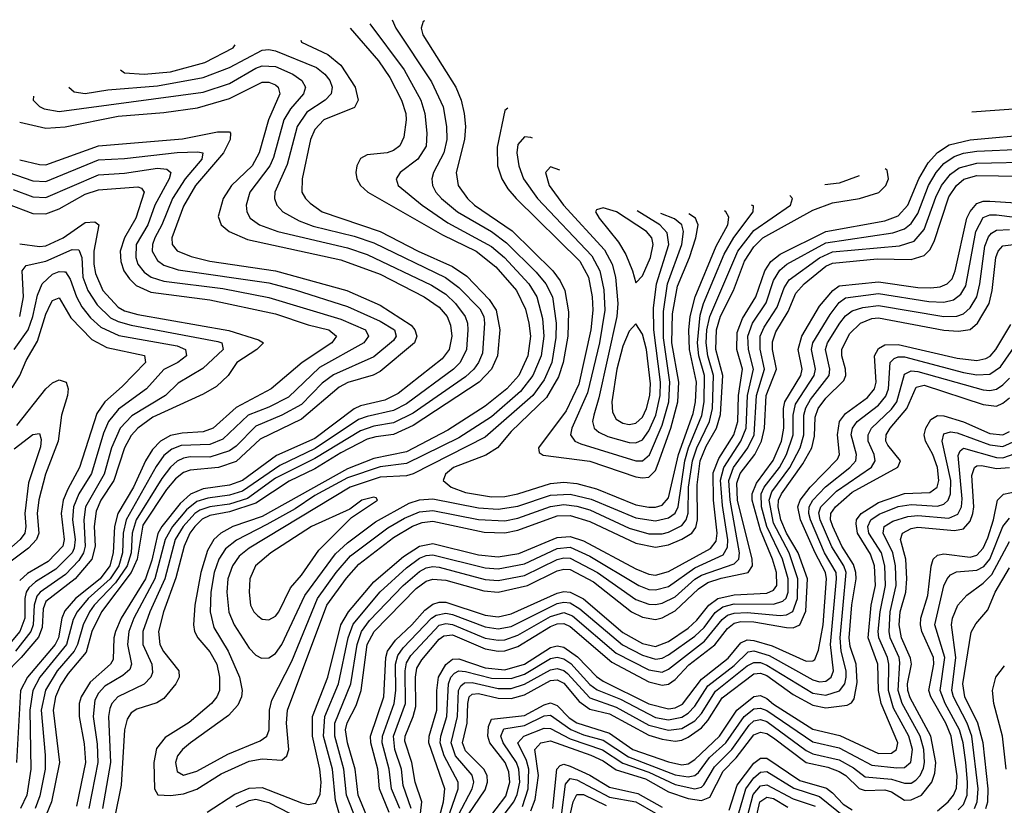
# Model space of a CAD drawing. Header units: inches. Extents: x 501365 to 657855, y 482276 to 547543.
# Tile 526 of 656: x 574270 to 577274, y 543880 to 546276. Entities that reach past the tile are written whole.
import ezdxf

# ---------------------------------------------------------------- set-up
doc = ezdxf.new("R2010")
doc.units = ezdxf.units.IN
doc.header["$MEASUREMENT"] = 0
doc.layers.add('A5574', color=7, linetype='Continuous')

msp = doc.modelspace()

# ---------------------------------------------------------------- linework, layer by layer
at = {"layer": 'A5574', "color": 5}
for points, elevation in [([(575338.2, 546263.2), (575442.6, 546122.6), (575494.3, 546030), (575506.2, 545990), (575512.4, 545930), (575509.7, 545890), (575484.4, 545850), (575430.8, 545810), (575418.9, 545790), (575424.8, 545770), (575498, 545710), (575576.3, 545656.3), (575710, 545584), (575749, 545550), (575823.4, 545470), (575847.3, 545430), (575864.7, 545364.7), (575868.8, 545310), (575861, 545250), (575835.8, 545190), (575798, 545142), (575710, 545064.4), (575610, 545000.7), (575450, 544922), (575370, 544911.8), (575270, 544878.1), (575170, 544824.7), (575110, 544783.8), (575024.4, 544735.6), (574931.4, 544688.6), (574898.2, 544661.8), (574877.9, 544630), (574863.6, 544590), (574853.2, 544530), (574851.1, 544470), (574862.1, 544422.1), (574906.1, 544350), (574940.3, 544270), (574948.6, 544230), (574946.8, 544210), (574935.4, 544184.6), (574906.8, 544153.2), (574791.2, 544070), (574767, 544050), (574751.6, 544030), (574745, 544010), (574750, 543982.7), (574770, 543971.8), (574810, 543984), (574904.8, 544035.2), (575003.7, 544076.3), (575023.6, 544090), (575031, 544110), (575031.9, 544170), (575039.4, 544200.6), (575100.8, 544319.2), (575178.4, 544510), (575235.4, 544590), (575279.7, 544640.3), (575393.7, 544726.3), (575444.2, 544755.8), (575490, 544774.6), (575530, 544779.1), (575670, 544751.3), (575750, 544746.9), (575790, 544755.7), (575890, 544790.5), (575930, 544797.2), (575970, 544792), (576010, 544780.3), (576130, 544724.5), (576190, 544707.3), (576230, 544707.9), (576250, 544712.7), (576290, 544733.1), (576303.1, 544750), (576309.4, 544770.6), (576311, 544850), (576322.4, 544930), (576335.7, 544970), (576374.4, 545050), (576383.5, 545090), (576387.1, 545190), (576369.7, 545250), (576364.3, 545290), (576366.4, 545330), (576375.2, 545370), (576461.3, 545570), (576510, 545632.3), (576621.4, 545710), (576628.1, 545730), (576619.9, 545739.1)], 4340), ([(575406.2, 546275.7), (575418.1, 546250), (575526, 546086), (575561.7, 546010), (575572.7, 545950), (575573.7, 545910), (575563.6, 545870), (575532.7, 545810), (575527.2, 545790), (575529.7, 545770), (575539.3, 545750), (575557.2, 545730), (575605.4, 545690), (575709.6, 545629.6), (575755.6, 545595.6), (575846, 545506), (575875.4, 545470), (575895.1, 545430), (575907.3, 545350), (575905.9, 545305.9), (575893.6, 545230), (575870, 545177.3), (575835.2, 545130), (575690, 545001.9), (575470, 544891), (575450, 544884.6), (575370, 544880.4), (575278.5, 544850), (574970, 544663.5), (574940.1, 544639.9), (574919.5, 544610), (574905.4, 544570), (574901.8, 544530), (574908.2, 544468.2), (574924.8, 544430), (574970, 544359.2), (574990, 544337.6), (575008, 544328), (575030, 544328.9), (575050, 544342.1), (575070, 544370.1), (575140.3, 544519.7), (575233.3, 544646.7), (575270, 544680), (575355.9, 544744.1), (575458.4, 544801.6), (575490, 544811), (575530, 544814.4), (575670, 544786.7), (575730, 544782.3), (575790, 544792.1), (575890, 544825.1), (575950, 544828.7), (576013.8, 544813.8), (576150, 544756), (576210, 544747.1), (576250, 544756.1), (576269.8, 544770.2), (576279, 544790), (576299, 544930), (576311, 544970), (576351.5, 545068.5), (576358.8, 545110), (576359.6, 545190), (576342.5, 545250), (576337.7, 545290), (576345.9, 545374.1), (576356.7, 545410), (576419.1, 545560.9), (576448.9, 545611.1), (576507.5, 545690), (576508.4, 545708.4), (576502.8, 545709.7)], 4360), ([(575505, 546272.2), (575501.5, 546270), (575494.5, 546250), (575500.1, 546230), (575600.4, 546070), (575617.1, 546030), (575626.4, 545990), (575630.6, 545950), (575627.4, 545910), (575601.5, 545810), (575607.8, 545770), (575636.5, 545730), (575657.5, 545710), (575772.2, 545632.2), (575897.1, 545510), (575919.5, 545479.5), (575933.7, 545450), (575944.5, 545384.5), (575941.9, 545310), (575928.2, 545230), (575913.5, 545186.5), (575876.9, 545123.1), (575770, 545019.5), (575728.2, 544970), (575692, 544948), (575593.6, 544910), (575569.1, 544890), (575562.4, 544870), (575586.3, 544850), (575630, 544834.1), (575710, 544820.2), (575750, 544821.8), (575790, 544829.5), (575890, 544861.2), (575930, 544864.7), (575970, 544861.2), (576030, 544844.6), (576150, 544796.4), (576190, 544788.4), (576210, 544789), (576230, 544795), (576250, 544816.9), (576280.5, 544950), (576325, 545075.1), (576332, 545110), (576334.6, 545170), (576313.1, 545270), (576311.5, 545328.5), (576316, 545370), (576331.3, 545430), (576395.2, 545584.8), (576430.6, 545650), (576433.9, 545673.9), (576424.3, 545690), (576420, 545692.7)], 4380), ([(575278.1, 546250), (575364.7, 546150), (575399.2, 546099.2), (575434.8, 546030), (575447.7, 545990), (575449.5, 545970), (575442.1, 545917.9), (575429.4, 545890.6), (575410, 545876.4), (575391.5, 545870), (575330, 545863.2), (575310, 545852.8), (575298.2, 545830), (575295.2, 545810), (575298.8, 545790), (575310.1, 545770), (575331.8, 545750), (575559.5, 545619.5), (575662.5, 545570), (575722.4, 545522.4), (575785.7, 545450), (575812.8, 545392.8), (575823.8, 545350), (575828.1, 545310), (575820.2, 545250), (575793.1, 545190), (575756.3, 545150), (575690, 545096.5), (575576.5, 545023.5), (575450, 544957.7), (575350, 544937), (575270, 544906.1), (575010, 544760.5), (574919.9, 544730), (574883.6, 544710), (574862.3, 544690), (574843.3, 544656.7), (574822.2, 544590), (574804.2, 544490), (574800.3, 544430), (574803.6, 544410), (574813.5, 544390), (574850, 544347.2), (574871.6, 544310), (574880.1, 544270), (574879.6, 544230), (574871.6, 544210), (574855.7, 544190), (574787.4, 544132.6), (574714.1, 544085.9), (574687.7, 544052.3), (574679.2, 544010), (574681.5, 543930), (574691.7, 543911.7), (574730, 543909.1), (574770, 543914.8), (574810, 543928.7), (574884.9, 543975.1), (574970, 544014.1), (575010, 544020.8), (575070, 544017.2), (575085.2, 544030), (575090.7, 544050), (575084.3, 544130), (575086.6, 544170), (575206.7, 544490), (575267.2, 544572.8), (575305, 544615), (575410, 544696.5), (575468.8, 544731.2), (575497.7, 544742.3), (575530, 544745.7), (575687.4, 544712.6), (575750, 544710.9), (575790, 544718.9), (575910, 544762.9), (575950, 544763.6), (576010, 544745.6), (576150, 544679.4), (576210, 544667.3), (576250, 544673.8), (576290, 544690.8), (576320.5, 544710), (576332.8, 544727.2), (576337.8, 544750), (576336.7, 544856.7), (576346.2, 544930), (576364.9, 544975.1), (576395.9, 545030), (576408.6, 545071.4), (576415, 545190), (576394.4, 545270), (576395.6, 545330), (576408.1, 545371.9), (576447.7, 545450), (576481, 545539), (576510, 545583.3), (576537.5, 545610), (576690, 545694.6), (576750, 545717.4), (576832.3, 545730), (576891.4, 545748.6), (576913.1, 545770), (576920.6, 545790), (576916.7, 545816.7), (576910.3, 545821)], 4320), ([(575127.9, 546213.4), (575130, 546207.2), (575210, 546169.8), (575250, 546137.4), (575293.9, 546070), (575302.3, 546030), (575291.7, 546008.3), (575198.2, 545970), (575170, 545940.5), (575157.6, 545910), (575132, 545790), (575131, 545750), (575141.9, 545730), (575155.9, 545715.9), (575192.7, 545690), (575370, 545629.8), (575485.7, 545570), (575590, 545522.5), (575633.9, 545493.9), (575702.6, 545422.6), (575724.2, 545390), (575735.3, 545330), (575728.1, 545250), (575709.8, 545210), (575671.8, 545170), (575470, 545037.7), (575410, 545011), (575356.1, 545003.9), (575330, 544995.9), (575250, 544955.1), (575170, 544905.4), (575091.7, 544868.3), (574990, 544801.2), (574910, 544774.8), (574850, 544763), (574827.2, 544752.8), (574804.4, 544730), (574789.3, 544710), (574771.6, 544670), (574746.3, 544573.7), (574708.5, 544470), (574693.3, 544410), (574697.9, 544370), (574709.1, 544349.1), (574755.4, 544290), (574756.9, 544270), (574746.6, 544250), (574710, 544205.7), (574688.4, 544191.6), (574626.9, 544173), (574610, 544161.1), (574597.8, 544142.2), (574589.8, 544110), (574579.2, 543940.8), (574559.4, 543840.6)], 4280), ([(574419.9, 546069.6), (574436.2, 546056.2), (574470, 546051.1), (574538.6, 546061.4), (574690, 546074.1), (574830, 546099.2), (574910, 546129.6), (575010, 546183.1), (575030, 546185), (575050, 546180.4), (575175.9, 546130), (575201.3, 546110), (575215.9, 546090), (575223.2, 546070), (575220.7, 546050), (575201.7, 546030), (575146.5, 545993.5), (575116.4, 545950), (575086.4, 545833.6), (575048.9, 545750), (575047.8, 545730), (575054.8, 545710), (575073.1, 545690), (575122.2, 545662.2), (575165.8, 545645.8), (575290, 545615.3), (575350, 545595.1), (575569.1, 545489.1), (575610, 545458.6), (575673.5, 545393.5), (575685.9, 545370), (575688.4, 545350), (575681.8, 545258.2), (575670.3, 545230), (575655.4, 545210), (575630, 545186.6), (575470, 545075.2), (575410, 545045.7), (575350, 545036), (575310, 545021.6), (575170, 544936.9), (575050, 544876.9), (574964.6, 544815.4), (574910, 544797.6), (574850, 544790), (574819.9, 544780.1), (574804.8, 544770), (574768.4, 544730), (574744.4, 544690), (574712.7, 544570), (574666.7, 544470), (574646, 544410), (574645.2, 544370), (574673.1, 544310), (574675.7, 544284.3), (574670, 544270), (574650, 544249.1), (574569.2, 544210), (574551.2, 544190), (574544.9, 544175.1), (574541.2, 544150), (574546.8, 544010), (574522.7, 543870)], 4260), ([(574577.1, 546122.8), (574590, 546114.1), (574650, 546109.6), (574730, 546116.7), (574835.1, 546144.9), (574921.4, 546190), (574927.8, 546198.7)], 4280), ([(574311.7, 546042.5), (574311, 546030), (574330, 546011.4), (574344.2, 546004.2), (574390, 545995.8), (574830, 546054.5), (574910, 546081.6), (574990, 546128), (575010, 546135.1), (575050, 546132.7), (575103.6, 546110), (575131, 546090), (575142.1, 546070), (575136.1, 546050), (575095.8, 546004.2), (575075.8, 545970), (575044.5, 545855.5), (575033.4, 545830), (574971.9, 545750), (574961.1, 545710), (574962.8, 545690), (574973.4, 545670), (575002, 545650), (575058, 545630), (575270, 545579.4), (575330, 545560), (575526.3, 545466.3), (575570, 545438.8), (575599.9, 545410), (575628.9, 545370), (575636.4, 545350), (575637.5, 545330), (575632.8, 545270), (575613.6, 545230), (575593.2, 545210), (575450, 545104.4), (575410, 545083.6), (575330, 545065.9), (575304.2, 545055.8), (575171.8, 544968.2), (575063.8, 544916.2), (574950, 544838), (574910, 544825.2), (574843.9, 544816.1), (574810, 544805.7), (574779.1, 544780.9), (574735.9, 544730), (574713.6, 544690), (574682.6, 544570), (574618.6, 544450), (574602.6, 544410), (574599.3, 544370), (574611.6, 544310), (574605.9, 544294.1), (574584.4, 544275.6), (574530, 544243.2), (574510, 544221.6), (574499.7, 544200.3), (574494.5, 544150), (574506.5, 544066.5), (574508.5, 544010), (574481.4, 543870)], 4240), ([(574270, 545963.3), (574350, 545944.6), (574409.2, 545949.2), (574570, 545981.4), (574710, 545992.9), (574812.7, 546007.3), (574910, 546035.3), (575010, 546084.7), (575030, 546084.7), (575050, 546076.7), (575058.3, 546070), (575063.9, 546050), (575029.1, 545970), (575000.6, 545870), (574978.8, 545830), (574916.2, 545770), (574891, 545730), (574875.5, 545675.5), (574884.6, 545650), (574909.5, 545630), (574965.1, 545605.1), (575250, 545543.4), (575370, 545499.9), (575504.3, 545430), (575550, 545399.1), (575574.5, 545370), (575584.3, 545344.3), (575588.9, 545310), (575580.2, 545270), (575558.9, 545241.1), (575424.8, 545135.2), (575384.3, 545115.7), (575310, 545097.8), (575290, 545088.9), (575170, 544998.7), (575054, 544946), (574950, 544869.8), (574910, 544855.6), (574830, 544844.5), (574791.1, 544828.9), (574759.6, 544800.4), (574703.5, 544730), (574691.4, 544708.6), (574672.9, 544627.1), (574653.4, 544570), (574579.7, 544450), (574562, 544410), (574557.3, 544390), (574555.3, 544324.7), (574547.5, 544310), (574484.6, 544255.3), (574457.4, 544210), (574451.7, 544190), (574451.1, 544150), (574467.2, 544067.2), (574471, 544010), (574442.9, 543877.1)], 4220), ([(577174.5, 545994.3), (577330, 546006.4), (577390, 546025.9), (577483.9, 546080.3)], 4320), ([(575759.7, 546006.4), (575750, 545998.9), (575727.1, 545887.1), (575728.1, 545830), (575740.9, 545790), (575759.4, 545759.4), (575785.2, 545730), (575978.8, 545538.8), (576005.2, 545490), (576016.8, 545430), (576018.4, 545390), (576012.4, 545330), (575975.7, 545164.3), (575937, 545083), (575852.5, 544970), (575855.2, 544955.2), (575867.6, 544947.6), (576010, 544929.6), (576150, 544881.7), (576170, 544877.9), (576190, 544880.9), (576210, 544901.2), (576218.4, 544921.6), (576256.7, 545030), (576278, 545110), (576280.8, 545170), (576260, 545290), (576261.6, 545378.4), (576276.9, 545463.1), (576313.9, 545550), (576332.9, 545610), (576340.2, 545650), (576337.4, 545657.4), (576331.6, 545670), (576311.3, 545683.1)], 4420), ([(574270, 545848.2), (574330, 545833.6), (574350, 545833.5), (574510, 545890.6), (574767.2, 545912.8), (574873.9, 545933.9), (574910, 545933.6), (574913.4, 545930), (574912.3, 545910), (574892.3, 545870), (574806.1, 545770), (574770, 545707.1), (574733.9, 545610), (574735, 545590), (574750, 545570.6), (574793.3, 545553.3), (574850, 545539.5), (575050, 545509.3), (575268, 545450), (575370, 545405), (575463.9, 545343.9), (575475.9, 545330), (575481.7, 545310), (575474.2, 545290), (575370, 545202.6), (575348.6, 545191.4), (575271.3, 545168.7), (575245, 545155), (575130, 545057.2), (575003.2, 544996.8), (574930, 544928.2), (574876.3, 544910), (574790, 544901.8), (574770, 544894.3), (574745, 544875.1), (574717.7, 544842.3), (574645.8, 544734.2), (574628.7, 544630), (574610.4, 544589.6), (574520, 544470), (574490.2, 544410), (574473, 544347), (574418, 544282), (574394.4, 544245.6), (574378.8, 544210), (574371.7, 544170), (574391.1, 544010), (574366.8, 543890), (574350.7, 543850)], 4180), ([(574841.7, 543858.3), (574926.3, 543913.7), (574970, 543932.2), (575010, 543933.9), (575130, 543887.2), (575150, 543882.3), (575173.6, 543886.4), (575186.5, 543913.5), (575189.7, 543950.3), (575185.8, 543990), (575163.1, 544090), (575163.6, 544150), (575210, 544270), (575250.3, 544430), (575273.1, 544470), (575350, 544561.4), (575441.2, 544638.8), (575490, 544669.7), (575530, 544678.2), (575670, 544644), (575730, 544637.7), (575792.7, 544647.3), (575910, 544696.8), (575950, 544699.6), (575990, 544685.8), (576150, 544601.3), (576190, 544585), (576210, 544581.8), (576250, 544592.2), (576377.5, 544662.5), (576395.1, 544684.9), (576398.5, 544710), (576387, 544810), (576386.2, 544893.8), (576402.7, 544937.3), (576448.8, 545010), (576461.1, 545050), (576463.4, 545130), (576475.3, 545210), (576458, 545270), (576458.8, 545321.2), (576475.2, 545364.8), (576516, 545430), (576543.2, 545510), (576562.1, 545537.9), (576590, 545560.9), (576730, 545630), (576910, 545662), (576950, 545677.7), (576979.7, 545710), (577012.9, 545790), (577041.3, 545838.7), (577070, 545870.8), (577105.9, 545894.1), (577170, 545909.5), (577372, 545928)], 4280), ([(575810, 545918), (575790, 545894.8), (575786.4, 545870), (575792.5, 545830), (575807, 545790), (575849.8, 545730), (576015.9, 545555.9), (576040.1, 545510), (576052.2, 545452.2), (576054.9, 545390), (576039.4, 545290), (576002.7, 545137.3), (575954.2, 545030), (575950.9, 545010), (575964.1, 544990), (575982.1, 544982.1), (576150, 544929.8), (576170, 544930.7), (576191.4, 544948.6), (576230, 545038.6), (576250.1, 545110), (576253.6, 545170), (576234.2, 545305.8), (576234.1, 545385.9), (576246.5, 545470), (576290.4, 545590.4), (576295.7, 545630), (576290.2, 545650), (576268.1, 545668.1), (576226.2, 545685)], 4440), ([(575834.5, 545914.1), (575830, 545916.4), (575810, 545918)], 4440), ([(574210, 545819.3), (574310, 545784.5), (574350, 545782.6), (574510, 545848), (574590, 545852.2), (574750, 545870.4), (574813.1, 545873.1), (574828.8, 545870), (574825.6, 545850), (574774.9, 545790), (574736, 545730), (574704, 545650), (574682.2, 545610), (574674.7, 545590), (574674.1, 545570), (574690, 545541.5), (574710, 545527.4), (574753, 545513), (575030, 545473.3), (575110, 545452.2), (575270, 545400.6), (575370, 545356), (575413.3, 545330), (575419, 545310), (575410, 545297.7), (575350, 545247.1), (575227.2, 545192.8), (575192.9, 545167.1), (575130, 545101.8), (575070, 545069.5), (574990, 545035.9), (574930, 544974.6), (574910, 544960.6), (574850, 544941.1), (574790, 544942), (574770, 544938.1), (574750, 544928.7), (574730, 544911.3), (574703.6, 544876.4), (574625.1, 544750), (574613.4, 544710), (574610.4, 544650), (574597.9, 544610), (574562.2, 544557.8), (574497, 544490), (574483.4, 544470), (574463.3, 544430), (574446.3, 544370), (574436.2, 544350), (574384, 544290), (574348.9, 544231.1), (574335.4, 544170), (574347.8, 544032.2), (574347.3, 543990), (574331.4, 543908.6), (574317.2, 543870)], 4160), ([(575251.9, 543830), (575233.7, 543893.7), (575224.1, 543990), (575197.3, 544090), (575200.7, 544150), (575242.5, 544250), (575271.8, 544390), (575287.7, 544432.3), (575370, 544531.1), (575450, 544604.3), (575490, 544632.9), (575510, 544641.5), (575530, 544643.8), (575690, 544603.4), (575730, 544600.7), (575810, 544616.3), (575910, 544663.1), (575950, 544666.5), (576010, 544639.5), (576159.1, 544550), (576190, 544538.2), (576210, 544536.9), (576250, 544547.4), (576330, 544604.3), (576416.8, 544643.2), (576430, 544667.1), (576430.3, 544689.7), (576414.4, 544794.4), (576408.3, 544871.7), (576417.9, 544910), (576470.1, 544990), (576486.4, 545030), (576490.4, 545130), (576508.5, 545210), (576493.1, 545270), (576491.3, 545310), (576506, 545350), (576547.7, 545412.3), (576570, 545480.1), (576588.7, 545511.3), (576610.3, 545529.7), (576730, 545595.2), (576934.1, 545625.9), (576970, 545638.1), (576990, 545654.4), (577010, 545684.3), (577042.8, 545770), (577066, 545810), (577090, 545837.3), (577121.6, 545858.4), (577150, 545868.5), (577190, 545874.7), (577330, 545880.7)], 4260), ([(575299.1, 543830), (575267.5, 543910), (575259.3, 543990), (575231.3, 544090), (575231.9, 544130), (575280.7, 544250), (575299.5, 544370), (575312.5, 544410), (575336.8, 544443.2), (575440.2, 544550), (575490, 544592.4), (575510, 544603.4), (575530, 544607.5), (575550, 544605.7), (575690, 544567.9), (575730, 544564.9), (575810, 544580.8), (575910, 544629.5), (575930, 544634.5), (575950, 544633.1), (576033, 544590), (576150, 544507.3), (576190, 544492.8), (576210, 544491.9), (576230, 544495.9), (576270, 544515.4), (576330, 544569.1), (576350, 544581.7), (576450, 544616.3), (576464.3, 544630), (576466.6, 544650), (576437.4, 544810), (576433.2, 544870), (576448.3, 544910), (576491.2, 544970), (576510.6, 545010), (576518.4, 545130), (576542.7, 545210), (576529.3, 545270.7), (576529.4, 545310), (576541.8, 545338.2), (576581, 545399), (576602.1, 545457.9), (576617.4, 545482.6), (576710.5, 545549.5), (576750, 545567.2), (576954, 545586), (576999.4, 545600.6), (577030, 545635.7), (577065.6, 545734.4), (577082.9, 545770), (577110, 545804.8), (577136.5, 545823.5), (577190, 545837.7), (577370, 545841.8)], 4240), ([(574250, 545758.2), (574310, 545735.2), (574350, 545733.5), (574510, 545802.4), (574590, 545807.7), (574690, 545823.4), (574719.4, 545819.4), (574730.9, 545810), (574725.9, 545790), (574682.2, 545710), (574661.1, 545650), (574625.6, 545590), (574623.9, 545550), (574630.9, 545530), (574650, 545505.3), (574670.8, 545490.8), (574710, 545478.5), (574890, 545455.4), (575030, 545428.9), (575250, 545362), (575325.5, 545330), (575334.5, 545310), (575319.9, 545290), (575185.1, 545214.9), (575090, 545124.7), (575030, 545094.4), (574967.1, 545070), (574890, 544996.6), (574850, 544980.1), (574762.8, 544977.2), (574734.1, 544965.9), (574710, 544946.7), (574686.6, 544913.4), (574594.6, 544750), (574585.8, 544710), (574584.1, 544650), (574572.6, 544610), (574546.1, 544570), (574478.6, 544510), (574445.2, 544470), (574433.3, 544446.7), (574412.4, 544370), (574331.6, 544270), (574310.6, 544230), (574300.9, 544170), (574304.3, 543990), (574291.8, 543910), (574272.5, 543870)], 4140), ([(575890, 545826.6), (575873.9, 545810), (575885.9, 545770), (575929.4, 545710), (576054.3, 545574.3), (576078.1, 545530), (576087.5, 545490), (576094.7, 545410), (576092, 545370), (576037.2, 545122.8), (576021.5, 545070), (576017.8, 545050), (576022.6, 545030), (576037.3, 545017.3), (576064.4, 545004.4), (576130, 544985.7), (576150, 544985.2), (576170, 544994.3), (576190, 545021.4), (576210.7, 545070), (576224.2, 545130), (576225, 545170), (576204.7, 545330), (576203.7, 545396.3), (576212.7, 545470), (576250.2, 545590), (576245.9, 545625.9), (576222.8, 545650), (576153.6, 545692.5)], 4460), ([(575917.5, 545817.2), (575890, 545826.6)], 4460), ([(575334.7, 543834.7), (575302.3, 543910), (575293.8, 543990), (575270.5, 544070), (575264.5, 544110), (575268.8, 544131.2), (575296.1, 544183.9), (575311.8, 544230), (575330.4, 544370), (575351, 544410), (575479.3, 544540.7), (575510, 544562.7), (575530, 544569.1), (575570, 544566.3), (575686.5, 544533.5), (575730, 544529.3), (575819.2, 544550), (575910, 544594.3), (575930, 544599.9), (575950, 544598.4), (576021.2, 544561.2), (576136.6, 544470), (576170, 544453.3), (576210, 544446.4), (576230, 544451.4), (576270, 544473), (576340.6, 544539.4), (576370, 544559.5), (576410, 544572.7), (576492.6, 544590), (576505.8, 544610), (576505, 544630), (576459.9, 544810), (576458, 544862), (576468.3, 544891.7), (576513.3, 544950), (576533.6, 544990), (576542.6, 545030), (576547.6, 545130), (576579, 545210), (576567.1, 545270), (576566.7, 545293.3), (576576.7, 545323.3), (576614.7, 545385.3), (576638.3, 545441.7), (576663.2, 545470), (576730, 545523.7), (576750, 545533.3), (576886, 545546), (576990, 545544.2), (577030, 545556.7), (577046.7, 545573.3), (577060.5, 545599.5), (577105, 545735), (577128.3, 545770), (577150.9, 545789.1), (577190, 545800.4), (577390, 545797)], 4220), ([(576831.7, 545799.9), (576770, 545777.2), (576726, 545771.7)], 4320), ([(574230, 545715), (574310, 545685), (574350, 545684), (574390, 545699.2), (574470, 545743.2), (574510, 545756.4), (574630, 545766.4), (574641.6, 545761.6), (574649.6, 545749.6), (574624, 545670), (574590, 545610), (574576.6, 545570), (574578.6, 545538.6), (574587.8, 545510), (574604.9, 545484.9), (574625.3, 545465.3), (574670, 545445), (574850, 545421.6), (575050, 545378.8), (575150, 545345), (575212.8, 545330), (575236.4, 545310), (575221.9, 545290), (575132, 545230), (575037.1, 545150), (574930, 545093.4), (574859.9, 545030), (574830, 545018.7), (574765.3, 545014.7), (574730, 545007.4), (574699.6, 544990), (574675, 544965), (574654.2, 544930), (574617.5, 544850), (574569.9, 544770), (574558.9, 544730), (574555.4, 544650), (574544.7, 544610), (574516, 544570), (574440.7, 544510), (574407.5, 544472.5), (574398.6, 544450), (574388.8, 544390), (574378.6, 544370), (574293.6, 544270), (574272.8, 544230), (574260, 544010)], 4120), ([(575397.4, 543857.4), (575368.2, 543930), (575363.2, 543990), (575341.2, 544070), (575340, 544090), (575380.6, 544210), (575387.2, 544330), (575392.2, 544350), (575416.4, 544383.6), (575466.9, 544430), (575505.7, 544474.3), (575530, 544492.7), (575550, 544498.9), (575570, 544498.8), (575690, 544459.9), (575730, 544454.1), (575770, 544463.2), (575910, 544526.3), (575930, 544531.4), (575950, 544529.9), (575990, 544509.1), (576110, 544406.2), (576170, 544373), (576210, 544364.4), (576250, 544379.3), (576310, 544419.9), (576336.2, 544443.8), (576372.7, 544490), (576399.9, 544510), (576450, 544521.9), (576550, 544526.6), (576570, 544535.5), (576580.1, 544550), (576579.3, 544590), (576567.3, 544630), (576530, 544718.4), (576504.9, 544810), (576504.9, 544830), (576517.6, 544862.4), (576568.4, 544931.6), (576594.3, 544990), (576601.3, 545030), (576600, 545090), (576604.3, 545110), (576652.8, 545190), (576656.9, 545210), (576645.5, 545270), (576656.8, 545310), (576710, 545401.5), (576750.4, 545449.6), (576770, 545464.4), (576890, 545476), (577010, 545458.7), (577050, 545457.6), (577078.7, 545461.3), (577099.9, 545470), (577114.5, 545485.5), (577124.4, 545510), (577159.4, 545670), (577170, 545691.2), (577190, 545714.9), (577210, 545722), (577230, 545722.3), (577310, 545717.3)], 4180), ([(575429.5, 543869.5), (575404.1, 543930), (575397.7, 543990), (575376.4, 544070), (575376.5, 544090), (575412.4, 544190), (575417.2, 544230), (575416.5, 544310), (575423.7, 544336.3), (575439.9, 544360.1), (575526.8, 544450), (575541, 544459), (575570, 544465.2), (575590, 544461.8), (575690, 544423.6), (575730, 544417.4), (575770, 544425.4), (575910, 544495.2), (575930, 544499.4), (575950, 544496.6), (575978.8, 544478.8), (576108.8, 544368.8), (576170, 544337.1), (576210, 544325.7), (576230, 544328.4), (576250, 544338.4), (576330, 544395.5), (576358.1, 544421.9), (576392.4, 544467.6), (576415, 544485), (576450, 544493.9), (576570, 544493), (576598.2, 544501.8), (576608.3, 544511.7), (576614.7, 544530), (576614.7, 544570), (576597.1, 544630), (576549.2, 544730), (576533.2, 544790), (576532.7, 544830), (576541.5, 544850), (576587.7, 544910), (576609.8, 544950), (576630, 545010), (576630, 545070), (576636.6, 545103.4), (576694.1, 545190), (576698.3, 545210), (576686.2, 545270), (576690.2, 545290), (576743, 545377), (576770, 545412.7), (576790, 545427.9), (576890, 545440.4), (577044, 545416), (577090, 545414.4), (577119.2, 545420.8), (577141.9, 545438.1), (577156.2, 545463.8), (577187, 545630), (577210, 545672.3), (577230, 545680.6), (577250, 545681), (577450, 545654.7)], 4160), ([(574270, 545592.4), (574330, 545583.5), (574350, 545585.6), (574403, 545610), (574470, 545657.5), (574499.1, 545659.1), (574511.7, 545650), (574496.6, 545570), (574496.3, 545530), (574501.5, 545501.5), (574523.9, 545450), (574570, 545399.3), (574590, 545387.8), (574630, 545376.6), (574907.6, 545327.6), (574998.9, 545298.9), (575013.6, 545290), (574993.4, 545270), (574932.9, 545230), (574905.7, 545190), (574870, 545156.7), (574830, 545133.9), (574676.6, 545063.4), (574630, 545030.2), (574610, 545007), (574589.6, 544970), (574556.8, 544870), (574517.7, 544810), (574503.2, 544776.8), (574497.6, 544730), (574500.2, 544670), (574489.9, 544630), (574439.2, 544570), (574350, 544501.1), (574341.5, 544478.5), (574338.6, 544421.4), (574327.4, 544392.6), (574275, 544330), (574222.2, 544277.8)], 4080), ([(575463.9, 543870), (575439.8, 543939.8), (575434.5, 543990), (575414.9, 544050), (575410.6, 544090), (575446.7, 544190), (575445.7, 544290), (575450, 544314), (575463.2, 544336.8), (575550, 544428.7), (575570, 544433.8), (575590, 544431.1), (575690, 544389.4), (575730, 544382.8), (575750, 544384.2), (575790, 544398.6), (575890, 544455.5), (575930, 544467.6), (575957, 544457), (576090, 544343.9), (576190, 544292.7), (576230, 544285.7), (576250, 544294.5), (576359.4, 544380.6), (576413.7, 544446.3), (576430, 544459.2), (576450, 544465.9), (576490, 544467.5), (576590, 544458.3), (576610, 544460), (576629.3, 544470.7), (576643.4, 544510), (576644.3, 544570), (576618, 544650), (576570, 544740.3), (576556.9, 544810), (576564.7, 544835.3), (576619.6, 544910), (576651, 544970), (576662, 545010), (576662.6, 545070), (576668.1, 545091.9), (576682.8, 545117.2), (576739.7, 545190), (576742.2, 545210), (576728.6, 545270), (576735, 545290), (576772.3, 545350), (576790, 545372.5), (576810, 545387.7), (576842.5, 545397.5), (576890, 545403.8), (577089.7, 545370.3), (577128.9, 545371.1), (577150, 545378.8), (577170, 545397.2), (577189.8, 545430.2), (577199.7, 545470), (577215.1, 545584.9), (577226.3, 545613.7), (577235.3, 545624.7), (577250, 545633.7), (577290, 545635.5)], 4140), ([(574270, 545370.1), (574282, 545430), (574277.9, 545510), (574290, 545526.3), (574350, 545538.9), (574430, 545575.1), (574450, 545573.4), (574459.2, 545550), (574463, 545490), (574478.3, 545450), (574506.3, 545406.3), (574546.7, 545366.7), (574570, 545355.1), (574610, 545344.1), (574874.4, 545294.4), (574886.7, 545290), (574890.5, 545270), (574828.3, 545211.7), (574753.3, 545166.7), (574714.9, 545130), (574612.6, 545067.4), (574576.6, 545030), (574549.7, 544970.3), (574527.9, 544890), (574471.1, 544790), (574465.2, 544750), (574470, 544670), (574465.1, 544650), (574450, 544626.2), (574410, 544583.6), (574332.5, 544530), (574322.3, 544517.7), (574313.8, 544490), (574311.5, 544430), (574303.9, 544410), (574257.1, 544350)], 4060), ([(575487.4, 543810), (575497.2, 543890), (575476.6, 543950), (575466.3, 544010), (575445.2, 544074.8), (575445.9, 544090), (575470.7, 544150), (575478.7, 544181.3), (575477.9, 544270), (575482.1, 544297.9), (575497, 544323), (575550, 544386.6), (575563.6, 544396.4), (575590, 544399.3), (575690, 544357.2), (575730, 544350), (575750, 544351), (575790, 544363.7), (575890, 544424.8), (575910, 544433), (575930, 544434), (575950, 544424.6), (576076.6, 544316.6), (576190, 544256.3), (576230, 544245.8), (576250, 544248.6), (576270, 544263.5), (576311.9, 544308.1), (576390.7, 544369.3), (576430, 544419.2), (576450, 544435.2), (576470, 544440.2), (576510, 544439.4), (576610, 544421.5), (576630, 544421.3), (576650, 544430.4), (576668.3, 544471.7), (576673.3, 544570), (576645.1, 544650), (576609.9, 544710.1), (576592.6, 544750), (576584, 544790), (576585.3, 544810), (576594.2, 544830), (576659.3, 544920.7), (576686.8, 544970), (576694.5, 545005.5), (576696.6, 545063.4), (576705.8, 545090), (576730, 545120.9), (576784.9, 545175.1), (576791, 545190), (576789.7, 545210), (576778.5, 545250), (576778.6, 545270), (576802.1, 545317.9), (576834.9, 545350), (576870, 545364.8), (576890, 545366.5), (577090, 545328.4), (577134.5, 545325.5), (577170, 545331.3), (577192.5, 545350), (577227.6, 545410), (577236.9, 545450), (577248.1, 545550), (577255.7, 545570), (577270, 545586.2), (577310, 545591.1)], 4120), ([(574253.5, 545270), (574296.1, 545330), (574310, 545370), (574324, 545436), (574338.4, 545470), (574370, 545499.4), (574390, 545507.4), (574406.9, 545506.9), (574410, 545506.3), (574424.4, 545484.4), (574443.6, 545430), (574459.7, 545399.7), (574486.1, 545366.1), (574517.8, 545337.8), (574572.9, 545312.9), (574750, 545281.3), (574776.3, 545270), (574779.4, 545250), (574752, 545230), (574710, 545209.3), (574657.2, 545150), (574571.9, 545088.1), (574541.2, 545050), (574525.8, 545014.2), (574488.7, 544891.3), (574450.7, 544829.3), (574434.4, 544790), (574431.1, 544750), (574439.4, 544690), (574435.9, 544664.1), (574429.6, 544650), (574380.1, 544599.9), (574318.6, 544561.4), (574297.4, 544542.6), (574289.7, 544530), (574285.6, 544510), (574286.1, 544450), (574270.9, 544410), (574234, 544366)], 4040), ([(574246.8, 545153.2), (574270.6, 545190), (574290, 545235.9), (574324.8, 545295.2), (574350, 545377.7), (574364.8, 545410), (574370, 545419.1), (574390, 545426.9), (574426.1, 545366.1), (574490, 545300.7), (574536, 545276), (574651, 545251), (574653.4, 545230), (574583, 545157), (574529.9, 545110.1), (574505.3, 545074.7), (574452.8, 544910), (574416.4, 544843.6), (574402.9, 544810), (574396.1, 544770), (574406.1, 544690), (574401.3, 544670), (574356.6, 544623.4), (574293.9, 544586.1), (574270, 544565.4)], 4020), ([(575541.6, 543810), (575563.2, 543890), (575567.2, 543930), (575518.6, 544070), (575519.6, 544090), (575543.1, 544170), (575542.8, 544230), (575547.8, 544270), (575570, 544309.2), (575590, 544325.5), (575610, 544326.1), (575690, 544298.7), (575750, 544292.6), (575810, 544310), (575890, 544361.3), (575910, 544366.3), (575930, 544362.3), (575972.2, 544332.2), (576030, 544272.8), (576050, 544258.2), (576190, 544189), (576250, 544173.4), (576270, 544176.4), (576292.3, 544187.7), (576350, 544264.2), (576431.7, 544328.3), (576470, 544374.9), (576490, 544383.9), (576510, 544382.6), (576566.1, 544366.1), (576670, 544319.4), (576690, 544320.1), (576695.5, 544324.5), (576707.5, 544352.5), (576721.5, 544430), (576731.9, 544570), (576728.9, 544590), (576696.5, 544650), (576652.5, 544750), (576644, 544790), (576651.5, 544810), (576681.6, 544850), (576764.7, 544935.3), (576771.2, 544950), (576765.2, 545010), (576771.4, 545050), (576790, 545074.6), (576856.6, 545123.4), (576878.4, 545150), (576883.1, 545170), (576878.5, 545250), (576890, 545272.7), (576910, 545284.2), (576950, 545284.6), (577130, 545243), (577190, 545236.5), (577217.8, 545242.2), (577230.6, 545249.4), (577247.8, 545270), (577294.3, 545345.7)], 4080), ([(575573.3, 543830), (575607.9, 543930), (575608.3, 543950), (575565.1, 544030), (575553, 544070), (575554.8, 544090), (575573.2, 544150), (575578.5, 544250), (575585.3, 544270), (575597.1, 544282.9), (575610, 544289.6), (575630, 544288.1), (575710, 544267.2), (575770, 544266.1), (575810, 544279.6), (575890, 544327.3), (575910, 544331.6), (575930, 544326.6), (575951.8, 544311.8), (576010, 544248.5), (576031.5, 544231.5), (576103, 544203), (576210, 544147.6), (576250, 544140), (576290, 544148.7), (576310, 544160.5), (576330, 544182.4), (576370, 544244.3), (576450, 544306.1), (576492.6, 544347.4), (576510, 544351), (576556.8, 544336.8), (576690, 544261.8), (576710, 544256.4), (576730, 544258.4), (576746.1, 544270), (576752.7, 544290), (576743.4, 544370), (576762.4, 544570), (576760.6, 544590), (576725.4, 544650), (576683.2, 544750), (576677.5, 544770), (576678.7, 544790), (576689.9, 544810.1), (576728.5, 544851.4), (576803.2, 544910), (576821, 544930), (576823.4, 544950), (576806.5, 545010), (576810.8, 545030), (576824.7, 545050), (576890, 545100.3), (576912.8, 545127.2), (576920.8, 545150), (576926.2, 545230), (576937.6, 545242.4), (576950, 545247.7), (576970, 545247), (577150, 545199.7), (577190, 545192.8), (577230, 545194.4), (577262.6, 545217.4), (577327.2, 545310)], 4060), ([(575608.8, 543850), (575650.8, 543930), (575656, 543950), (575651, 543971), (575600.1, 544030), (575586.3, 544070), (575606, 544150), (575609.1, 544230), (575616.4, 544243.6), (575627.4, 544252.6), (575650, 544253.8), (575730, 544235.4), (575770, 544235.6), (575810, 544248.6), (575890, 544293.2), (575910, 544296.9), (575930, 544290.8), (575941.4, 544281.4), (576010, 544207.3), (576090, 544179.1), (576190, 544124.3), (576250, 544108.9), (576290, 544114.3), (576330, 544137.4), (576350, 544159.4), (576392.8, 544227.2), (576490, 544305), (576510, 544315.6), (576530, 544315), (576550, 544307), (576690, 544222), (576730, 544215.4), (576771.5, 544228.5), (576787.4, 544250), (576791.7, 544270), (576791.8, 544290), (576776.6, 544350), (576773.2, 544390), (576791.7, 544590), (576784.6, 544610), (576747.6, 544667.6), (576711.8, 544750), (576708.7, 544771.3), (576714.6, 544790), (576762.5, 544837.5), (576868.8, 544911.2), (576879.6, 544930), (576876.7, 544950), (576858.4, 544990), (576858.3, 545010), (576868.7, 545030), (576930, 545087.7), (576946.1, 545110), (576970, 545194.5), (576990, 545204.7), (577010, 545203.1), (577210, 545147.2), (577230, 545145), (577250, 545149.3), (577270, 545162.1), (577290, 545182.8)], 4040), ([(574261.5, 545038.5), (574350, 545149.6), (574370, 545168.4), (574390, 545176.8), (574411.6, 545170), (574417.4, 545150), (574415.6, 545130), (574397.8, 545070), (574387.5, 544990), (574348.9, 544890), (574328.8, 544811.2), (574323.1, 544770), (574328.8, 544710), (574321.7, 544690), (574296.6, 544663.4), (574227.7, 544612.3)], 3980), ([(575638.7, 543850), (575690, 543926.5), (575697.6, 543950), (575695.8, 543970), (575686.1, 543990), (575630, 544045.2), (575621.2, 544070), (575635.5, 544130), (575636.9, 544190), (575641.8, 544210), (575650, 544218.6), (575670, 544220.7), (575730, 544206.4), (575770, 544204.9), (575810, 544216.4), (575890, 544260.6), (575910, 544262.1), (575930, 544252), (575976.5, 544196.5), (576010, 544172.5), (576070, 544158.1), (576190, 544093.5), (576230, 544081.3), (576270, 544075.5), (576290, 544078.2), (576310, 544087.3), (576350, 544115.6), (576370, 544137.7), (576412.8, 544207.2), (576510, 544280.4), (576530, 544282.3), (576550, 544275.3), (576630, 544218), (576690, 544185.2), (576730, 544177.3), (576794.7, 544185.3), (576807.7, 544192.3), (576816.1, 544203.9), (576825.4, 544254.6), (576822.1, 544310), (576804.1, 544364.1), (576800.9, 544390), (576809.1, 544490.9), (576822.1, 544570), (576820.8, 544590), (576814, 544614), (576778.1, 544670), (576751.3, 544730), (576743.5, 544750), (576744.3, 544770), (576758.6, 544790), (576810, 544834.3), (576949.2, 544910.8), (576957.8, 544930), (576918.5, 544978.5), (576912.8, 544990), (576914.1, 545010), (576925.8, 545030), (576976.7, 545090), (577005.2, 545154.8), (577030, 545160.7), (577210, 545102.4), (577250, 545097.2), (577270, 545105.7), (577290, 545122.6)], 4020), ([(575694.1, 543830), (575753, 543907), (575765.4, 543950), (575762.1, 543982.1), (575751, 544010), (575704.7, 544070), (575698.3, 544090), (575700.5, 544119.5), (575710, 544142), (575810, 544153.3), (575870, 544186.2), (575890, 544191.7), (575910, 544184.3), (575946.8, 544146.8), (575970, 544131.4), (576070, 544099.2), (576140.4, 544050), (576250, 544012.1), (576290, 544003.2), (576310, 544006.4), (576330, 544019.1), (576405.6, 544090), (576458.1, 544170), (576510, 544211.8), (576530, 544214.9), (576550, 544205.7), (576570, 544188), (576690, 544112.1), (576772.4, 544092.4), (576890, 544037.7), (576930, 544038.8), (576945.6, 544050), (576949.4, 544070), (576897.9, 544190), (576889.8, 544230), (576887.8, 544310), (576858.9, 544390), (576868.3, 544490), (576881, 544550), (576878.1, 544610), (576865.5, 544645.5), (576826.1, 544710), (576821.6, 544738.4), (576823.2, 544750), (576837.4, 544770), (576890, 544803.3), (576970, 544830.4), (577046.4, 544833.6), (577069.2, 544850), (577074, 544870), (577069.9, 544910.1), (577056, 544950), (577033.9, 544990), (577029.9, 545010), (577034.2, 545030), (577050, 545056.5), (577070, 545068.4), (577090, 545067.9), (577150, 545048.9), (577230, 545013.4), (577270, 545010), (577290, 545019.4)], 3980), ([(574252.7, 544967.3), (574310, 545011), (574330, 545013.7), (574335.5, 544995.5), (574333, 544973), (574297.2, 544862.8), (574285.9, 544770), (574289.1, 544730), (574285.7, 544710), (574271.2, 544690), (574210, 544636.5)], 3960), ([(575732, 543830), (575778.1, 543890), (575787.9, 543912.1), (575795.7, 543950), (575792.9, 543990), (575785.9, 544010), (575744.7, 544070), (575737.9, 544090), (575747.3, 544112.7), (575810, 544123.2), (575870, 544152.1), (575890, 544154.2), (575951.2, 544111.2), (575990, 544094.7), (576050, 544078.4), (576127.4, 544027.4), (576270, 543972.8), (576310, 543966), (576330, 543970.3), (576340.6, 543979.4), (576375.1, 544024.9), (576424.6, 544070), (576479.9, 544150), (576510, 544173.5), (576530, 544176.3), (576550, 544169.2), (576690, 544073), (576770, 544055), (576870, 544002), (576946.5, 543993.5), (576970, 543995.3), (576989.3, 544010.7), (576994.4, 544050), (576982.8, 544090), (576936, 544176), (576920.3, 544230), (576921.6, 544310), (576917.9, 544330), (576891.3, 544390), (576889.7, 544410), (576895.3, 544470), (576912, 544550), (576910, 544610), (576899.2, 544650), (576861.1, 544710), (576857.6, 544730), (576867.1, 544750), (576892.6, 544767.4), (576950, 544791.1), (576990, 544797.5), (577070, 544792.4), (577090, 544797.6), (577103, 544810), (577110.1, 544830), (577110.9, 544870), (577084.1, 544990), (577090, 545012.5), (577110, 545018.9), (577130, 545016.1), (577230, 544978.9), (577270, 544973.5), (577310, 544992.1)], 3960), ([(575803.7, 543876.3), (575821.6, 543930), (575823.2, 543990), (575815.8, 544015.8), (575789.7, 544070), (575808.6, 544090), (575870, 544114.4), (575890, 544114.3), (575950, 544082.6), (576048.3, 544048.3), (576110, 544007.8), (576190, 543981.1), (576270, 543942.6), (576330, 543929.9), (576350, 543935), (576357.8, 543942.2), (576390, 543996.6), (576442.7, 544050), (576495.9, 544124.1), (576510, 544137.3), (576530, 544141.2), (576550, 544135.1), (576670, 544046.5), (576690, 544036.7), (576770, 544018.4), (576814.2, 543994.2), (576850, 543966.4), (576930, 543959.2), (576970, 543947), (576990, 543947.4), (577004, 543956), (577016.9, 543970), (577027.6, 543992.4), (577031, 544010), (577028.6, 544050), (577017.2, 544090), (576962.8, 544190), (576949.8, 544230), (576955.1, 544315.1), (576952.8, 544330), (576925.9, 544390), (576922.4, 544410), (576925.8, 544470), (576943.7, 544550), (576942.4, 544610), (576933.9, 544650), (576904.6, 544710), (576907.9, 544730), (576933.5, 544746.5), (576979.3, 544760.7), (577010, 544763), (577104.4, 544755.6), (577132.4, 544767.6), (577143.8, 544790), (577145.8, 544814.2), (577133.1, 544946.9), (577139.4, 544960.6), (577150, 544968.6), (577250, 544940.4), (577270, 544939.3), (577307.2, 544952.8)], 3940), ([(575830, 543863.1), (575842.7, 543897.3), (575852.9, 543970), (575842.2, 544050), (575859.7, 544070), (575890, 544076.5), (576012.9, 544032.9), (576050, 544015.2), (576090, 543988), (576179.8, 543959.8), (576250, 543921.1), (576310, 543900.1), (576350, 543893.9), (576375.2, 543904.8), (576416.8, 543983.2), (576455.8, 544024.2), (576510, 544094.9), (576530, 544103), (576550, 544098.2), (576570, 544085.2), (576670, 544009.9), (576735.4, 543995.4), (576770, 543982.6), (576790.6, 543970), (576830.8, 543930.8), (576850, 543925.1), (576910, 543926.4), (576930, 543920.5), (576970, 543895.2), (576990, 543895.8), (577021.7, 543910), (577052.6, 543950), (577062.1, 543977.9), (577064.7, 544010), (577049.6, 544090), (576986.9, 544206.9), (576979.4, 544230), (576978.7, 544250), (576990.5, 544310), (576988.1, 544328.1), (576960.3, 544390), (576952.9, 544430), (576956.6, 544470), (576973.3, 544530), (576977, 544570), (576973.3, 544630), (576956.9, 544690), (576963, 544710), (576990, 544724.3), (577010, 544728.1), (577122.1, 544717.9), (577150, 544722.9), (577170, 544745.9), (577178.3, 544770), (577180.9, 544790), (577174.9, 544885.1), (577183.1, 544910), (577190, 544915.1), (577204.3, 544915.7), (577250, 544907.2), (577290, 544909.4)], 3920), ([(577070, 543862.2), (577103.2, 543890), (577119.2, 543910), (577127.8, 543932.2), (577130.4, 543969.6), (577112, 544090), (577095.6, 544130), (577049.6, 544210), (577044.3, 544230), (577059, 544310), (577057.7, 544330), (577022.3, 544410), (577018.2, 544430), (577019.8, 544450), (577040.8, 544519.2), (577050.9, 544609.1), (577057.1, 544630), (577070, 544642.4), (577090, 544646.2), (577170, 544636), (577190, 544642.2), (577210, 544664.2), (577224.2, 544695.8), (577241.2, 544750), (577253.3, 544810), (577271.4, 544828.6), (577310, 544836.5)], 3880), ([(577133.8, 543866.2), (577150, 543882.1), (577160.7, 543910), (577162.2, 543950), (577156.7, 544010), (577148.1, 544070), (577137, 544110), (577093.8, 544190), (577078.6, 544230), (577092.2, 544330), (577061.9, 544430), (577090, 544549.2), (577099.9, 544570), (577110, 544582.1), (577128.7, 544591.3), (577190, 544596.6), (577212, 544608), (577230, 544630.1), (577270, 544730.1), (577290, 544754.9)], 3860), ([(577183.5, 543870), (577191.1, 543890), (577194.1, 543930), (577174.8, 544090), (577160.5, 544130), (577118.8, 544210), (577113.7, 544230), (577126.4, 544330), (577112.7, 544430), (577115.8, 544450), (577132.7, 544490), (577159.6, 544520.4), (577210, 544557.4), (577236.5, 544583.5), (577290, 544683.8)], 3840), ([(577217.4, 543870), (577223.5, 543890), (577224.5, 543930), (577209.5, 544070), (577192.8, 544130), (577153.4, 544210), (577147.8, 544250), (577172.7, 544407.3), (577187.2, 544432.8), (577224, 544476), (577245.8, 544530), (577290, 544604.2)], 3820), ([(577279.4, 543990), (577268.4, 544090), (577242.1, 544190), (577237.9, 544230), (577248.3, 544270), (577275.1, 544304.9)], 3780), ([(576434.9, 543865.1), (576458.8, 543941.2), (576510, 544007.8), (576530, 544023.7), (576550, 544023.5), (576650, 543955.5), (576731.3, 543931.3), (576750, 543917.9), (576782.8, 543882.8), (576810, 543865.4)], 3880), ([(575896.8, 543870), (575909, 543990), (575919.4, 544000.6), (575930, 544004.8), (575950, 543999.4), (576010, 543971.4), (576070, 543934.5), (576155.7, 543915.7), (576230, 543873.6)], 3880), ([(576454.8, 543825.2), (576485.3, 543930), (576510, 543963.1), (576530, 543980.8), (576550, 543982.8), (576631.8, 543931.8), (576710, 543906.1), (576790, 543842.7)], 3860), ([(575923.7, 543856.3), (575935.5, 543944.5), (575950, 543961.2), (575970, 543957.5), (576070, 543904.7), (576150, 543890.4), (576210, 543855.5)], 3860), ([(576470, 543767.9), (576507.6, 543912.4), (576530, 543938.5), (576550, 543941.9), (576630, 543899.6), (576696.7, 543876.7)], 3840), ([(574930, 543874.6), (574970, 543894.5), (574990, 543897.9), (575030, 543888.4), (575190, 543805.4)], 4260), ([(575931.1, 543770), (575958.9, 543890), (575970, 543912.4), (575990, 543912), (576059.2, 543879.2)], 3840), ([(576491.8, 543728.2), (576527.7, 543890), (576550, 543904.5), (576570, 543899.8), (576613.8, 543873.8)], 3820)]:
    msp.add_lwpolyline(points, dxfattribs=dict(at, elevation=elevation))
for points, elevation in [([(576050, 545701.5), (576030, 545695.6), (576027.3, 545690), (576037.9, 545670), (576097.1, 545597.1), (576119.3, 545559.3), (576140.1, 545510), (576150, 545472.7), (576170, 545494), (576194.1, 545550), (576202.9, 545590), (576198.6, 545610), (576182.7, 545630), (576090.8, 545690)], 4480), ([(576150, 545347.8), (576130, 545325.9), (576110, 545280.2), (576092.2, 545210), (576076.7, 545110), (576079.1, 545079.1), (576090, 545057.8), (576110, 545045.6), (576130, 545041.4), (576150, 545044.9), (576170, 545063.2), (576182.8, 545090), (576192.6, 545130), (576194.5, 545165.5), (576182.1, 545270), (576170, 545316.5)], 4480), ([(575350, 544819.8), (575313.4, 544810), (575276.8, 544783.2), (575160.7, 544730), (575035.8, 544650), (574989.7, 544610), (574972.4, 544570), (574969.7, 544530), (574974.5, 544490), (574984.3, 544470), (574997, 544457), (575010, 544447.4), (575030, 544445.4), (575050, 544456.2), (575060.8, 544470), (575096.7, 544543.3), (575130, 544581.6), (575182.4, 544657.6), (575282.8, 544757.2), (575361.7, 544810), (575357.5, 544817.5)], 4380)]:
    msp.add_lwpolyline(points, close=True, dxfattribs=dict(at, elevation=elevation))

doc.saveas('drawing.dxf')
